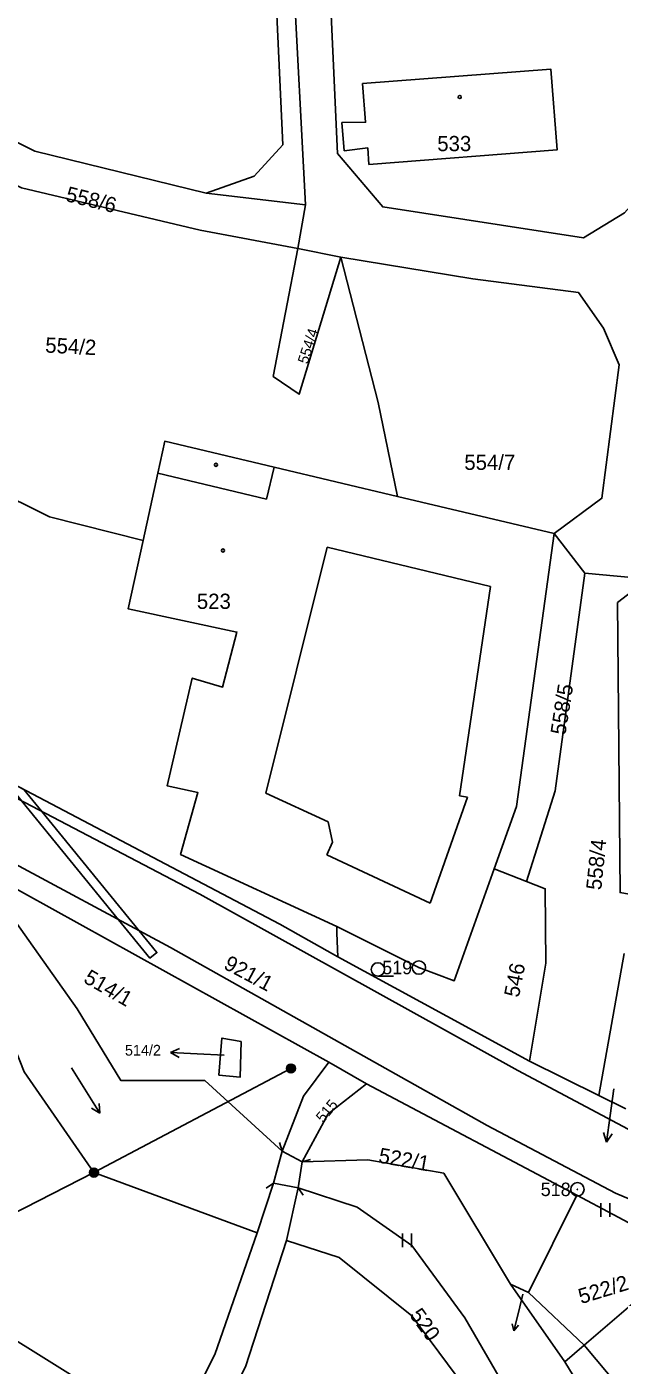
# Model space of a CAD drawing. Extents: x -504988 to -494607, y -1123820 to -1114018.
# Drawn here: x -499647.4 to -499581.2, y -1121441.4 to -1121291.8 of the extents above; entities that cross this region are included whole.
import ezdxf

# ---------------------------------------------------------------- set-up
doc = ezdxf.new("R2010")
doc.units = 0
for name, color, linetype in [('Hranice parcel', 7, 'Continuous'), ('Parcelní čísla', 7, 'Continuous'), ('Pop  PČ popisy', 7, 'Continuous'), ('Poz předměty', 7, 'Continuous'), ('Vnitřní kresba', 7, 'Continuous'), ('Věcná břemena k části', 7, 'Continuous'), ('Značky bodu BP', 7, 'Continuous'), ('Značky budov', 7, 'Continuous'), ('Značky kultur', 7, 'Continuous')]:
    doc.layers.add(name, color=color, linetype=linetype)

msp = doc.modelspace()

# ---------------------------------------------------------------- linework, layer by layer
at = {"layer": 'Hranice parcel'}
for p, q in [((-499616.25, -1121311.73), (-499627.36, -1121310.43)), ((-499616.25, -1121311.73), (-499617.13, -1121316.62)), ((-499612.3, -1121317.56), (-499617.13, -1121316.62)), ((-499588.49, -1121348.46), (-499606, -1121344.31)), ((-499588.49, -1121348.46), (-499585.06, -1121352.87)), ((-499585.06, -1121352.87), (-499577.48, -1121353.58)), ((-499613.66, -1121407.52), (-499653.04, -1121385.68)), ((-499591.57, -1121387.34), (-499595.18, -1121385.92)), ((-499580.69, -1121395.38), (-499583.51, -1121411.27)), ((-499612.64, -1121395.76), (-499591.26, -1121407.43)), ((-499609.44, -1121409.95), (-499613.66, -1121407.52)), ((-499591.26, -1121407.43), (-499583.51, -1121411.27)), ((-499585.97, -1121422.41), (-499609.44, -1121409.95)), ((-499583.51, -1121411.27), (-499580.51, -1121412.75)), ((-499618.88, -1121417.49), (-499616.65, -1121418.69)), ((-499619.82, -1121421.06), (-499621.67, -1121426.59)), ((-499617.08, -1121421.58), (-499619.82, -1121421.06)), ((-499618.39, -1121427.47), (-499617.08, -1121421.58)), ((-499591.37, -1121433.28), (-499585.97, -1121422.41)), ((-499573.41, -1121429.07), (-499585.97, -1121422.41)), ((-499585.14, -1121439.17), (-499573.41, -1121429.07)), ((-499587.31, -1121441.04), (-499593.38, -1121432.33)), ((-499593.38, -1121432.33), (-499591.37, -1121433.28)), ((-499591.37, -1121433.28), (-499585.14, -1121439.17)), ((-499587.31, -1121441.04), (-499585.14, -1121439.17)), ((-499585.14, -1121439.17), (-499581.32, -1121443.76))]:
    msp.add_line(p, q, dxfattribs=at)
for points in [[(-499618.28, -1121230.05), (-499616.51, -1121239.55), (-499615.21, -1121250.4), (-499612.69, -1121306), (-499607.63, -1121311.95), (-499585.22, -1121315.4), (-499580.65, -1121312.61), (-499576.84, -1121308.33), (-499567.62, -1121233.51)], [(-499627.36, -1121310.43), (-499621.98, -1121308.54), (-499618.81, -1121305.01), (-499621.32, -1121250.12), (-499622.64, -1121239.66), (-499624.55, -1121233.22)], [(-499624.55, -1121233.22), (-499620.4, -1121233.46), (-499616.25, -1121311.73)], [(-499612.2, -1121302.51), (-499611.94, -1121305.68), (-499609.32, -1121305.36), (-499609.18, -1121307.21), (-499588.18, -1121305.59), (-499588.88, -1121296.56), (-499609.88, -1121298.18), (-499609.55, -1121302.49), (-499612.2, -1121302.51)], [(-499627.36, -1121310.43), (-499646.5, -1121305.74), (-499658.64, -1121299.61)], [(-499617.13, -1121316.62), (-499628.01, -1121314.56), (-499647.96, -1121309.84), (-499657.71, -1121304.78)], [(-499612.3, -1121317.56), (-499616.97, -1121332.9), (-499619.86, -1121330.9), (-499617.13, -1121316.62)], [(-499606, -1121344.31), (-499608.15, -1121333.82), (-499612.3, -1121317.56)], [(-499588.49, -1121348.46), (-499583.17, -1121344.51), (-499581.24, -1121329.6), (-499582.99, -1121325.51), (-499585.77, -1121321.54), (-499597.59, -1121320.01), (-499612.3, -1121317.56)], [(-499634.39, -1121349.22), (-499644.84, -1121346.59), (-499664.88, -1121336.65)], [(-499606, -1121344.31), (-499619.76, -1121341.05), (-499631.97, -1121338.15), (-499632.75, -1121341.73), (-499634.39, -1121349.22)], [(-499595.18, -1121385.92), (-499592.69, -1121378.96), (-499588.49, -1121348.46)], [(-499634.39, -1121349.22), (-499636.07, -1121356.87), (-499623.91, -1121359.47), (-499625.52, -1121365.62), (-499628.9, -1121364.61), (-499631.7, -1121376.67), (-499628.27, -1121377.41), (-499630.2, -1121384.31), (-499612.78, -1121392.37)], [(-499585.06, -1121352.87), (-499588.39, -1121377.21), (-499591.57, -1121387.34)], [(-499577.48, -1121353.58), (-499578.56, -1121353.96), (-499581.44, -1121356.18), (-499581.13, -1121388.59), (-499579.11, -1121388.94)], [(-499677.04, -1121360.24), (-499656.58, -1121370.86), (-499648.9, -1121376.44), (-499619.14, -1121392.12), (-499612.64, -1121395.76)], [(-499618.88, -1121417.49), (-499627.49, -1121409.6), (-499636.89, -1121409.57), (-499641.74, -1121401.58), (-499653.04, -1121385.68)], [(-499612.78, -1121392.37), (-499603.6, -1121396.96), (-499599.66, -1121398.44), (-499595.18, -1121385.92)], [(-499591.26, -1121407.43), (-499589.42, -1121396.47), (-499589.5, -1121388.16), (-499591.57, -1121387.34)], [(-499612.78, -1121392.37), (-499612.76, -1121393.13), (-499612.64, -1121395.76)], [(-499621.67, -1121426.59), (-499639.89, -1121419.87), (-499647.68, -1121408.61), (-499653.82, -1121393.13)], [(-499623.44, -1121405.21), (-499623.55, -1121409.21), (-499625.93, -1121408.97), (-499625.59, -1121404.84), (-499623.44, -1121405.21)], [(-499613.66, -1121407.52), (-499616.5, -1121411.35), (-499618.88, -1121417.49)], [(-499616.65, -1121418.69), (-499613.74, -1121413.31), (-499609.44, -1121409.95)], [(-499593.38, -1121432.33), (-499600.82, -1121419.92), (-499609.32, -1121418.45), (-499616.65, -1121418.69)], [(-499587.43, -1121453.69), (-499592.51, -1121446.38), (-499598.47, -1121436.12), (-499604.38, -1121428.04), (-499610.5, -1121423.75), (-499617.08, -1121421.58)], [(-499621.67, -1121426.59), (-499626.39, -1121440.19), (-499633.02, -1121453.36), (-499640.22, -1121462.57), (-499647.06, -1121464.82)], [(-499644.94, -1121468.38), (-499638.33, -1121465.71), (-499630.08, -1121455.35), (-499622.97, -1121441.57), (-499618.39, -1121427.47)], [(-499582.78, -1121463.92), (-499584.36, -1121463.95), (-499589.31, -1121456.19), (-499604.38, -1121435.88), (-499612.49, -1121429.36), (-499618.39, -1121427.47)], [(-499583.47, -1121447.26), (-499584.51, -1121445.59), (-499587.31, -1121441.04)]]:
    msp.add_lwpolyline(points, dxfattribs=at)
at = {"layer": 'Pop  PČ popisy'}
for p, q in [((-499631.35, -1121406.45), (-499630.32, -1121406.01)), ((-499628.35, -1121406.61), (-499631.35, -1121406.45)), ((-499631.35, -1121406.45), (-499630.37, -1121407.01)), ((-499625.36, -1121406.75), (-499628.35, -1121406.61)), ((-499581.83, -1121410.52), (-499582.23, -1121413.49)), ((-499582.23, -1121413.49), (-499582.65, -1121416.46)), ((-499582.65, -1121416.46), (-499583, -1121415.4)), ((-499582.65, -1121416.46), (-499582.01, -1121415.54)), ((-499591.98, -1121433.47), (-499592.49, -1121435.5)), ((-499592.49, -1121435.5), (-499593, -1121437.54)), ((-499593, -1121437.54), (-499593.17, -1121436.77)), ((-499593, -1121437.54), (-499592.49, -1121436.94))]:
    msp.add_line(p, q, dxfattribs=at)
at = {"layer": 'Poz předměty'}
for p, q in [((-499639.89, -1121419.87), (-499617.89, -1121408.24)), ((-499661.23, -1121430.76), (-499639.89, -1121419.87)), ((-499661.23, -1121430.76), (-499620.22, -1121456.31))]:
    msp.add_line(p, q, dxfattribs=at)
for centre, radius in [((-499617.89, -1121408.24), 0.5), ((-499617.89, -1121408.24), 0.4), ((-499617.89, -1121408.24), 0.3), ((-499617.89, -1121408.24), 0.2), ((-499617.89, -1121408.24), 0.1), ((-499639.89, -1121419.87), 0.5), ((-499639.89, -1121419.87), 0.4), ((-499639.89, -1121419.87), 0.3), ((-499639.89, -1121419.87), 0.2), ((-499639.89, -1121419.87), 0.1)]:
    msp.add_circle(centre, radius, dxfattribs=at)
at = {"layer": 'Vnitřní kresba'}
for p, q in [((-499619.76, -1121341.05), (-499620.6, -1121344.61)), ((-499620.6, -1121344.61), (-499632.75, -1121341.73)), ((-499620.68, -1121377.49), (-499613.83, -1121349.98)), ((-499613.83, -1121349.98), (-499595.59, -1121354.37)), ((-499595.59, -1121354.37), (-499599.07, -1121377.77)), ((-499653.79, -1121375.29), (-499628.06, -1121388.77)), ((-499613.74, -1121380.67), (-499620.68, -1121377.49)), ((-499598.16, -1121377.91), (-499602.33, -1121389.77)), ((-499599.07, -1121377.77), (-499598.16, -1121377.91)), ((-499631.34, -1121394.73), (-499656.34, -1121381.3)), ((-499613.24, -1121382.94), (-499613.74, -1121380.67)), ((-499613.89, -1121384.35), (-499613.24, -1121382.94)), ((-499602.33, -1121389.77), (-499613.89, -1121384.35)), ((-499628.06, -1121388.77), (-499592.57, -1121408.46)), ((-499595.96, -1121414.63), (-499631.34, -1121394.73)), ((-499592.57, -1121408.46), (-499578.47, -1121415.94)), ((-499581.65, -1121422.16), (-499595.96, -1121414.63)), ((-499619.82, -1121421.06), (-499618.88, -1121417.49)), ((-499619.17, -1121416.53), (-499618.88, -1121417.49)), ((-499617.08, -1121421.58), (-499616.65, -1121418.69)), ((-499615.69, -1121418.4), (-499616.65, -1121418.69)), ((-499620.65, -1121421.62), (-499619.82, -1121421.06)), ((-499616.52, -1121422.41), (-499617.08, -1121421.58)), ((-499565.82, -1121428.86), (-499581.65, -1121422.16))]:
    msp.add_line(p, q, dxfattribs=at)
at = {"layer": 'Věcná břemena k části'}
msp.add_lwpolyline([(-499650.39, -1121375.36), (-499647.95, -1121378.35), (-499637.13, -1121391.62), (-499633.63, -1121395.91), (-499632.86, -1121395.28), (-499634.84, -1121392.85), (-499645.7, -1121379.53), (-499647.7, -1121377.07), (-499648.9, -1121376.44)], close=True, dxfattribs=at)
at = {"layer": 'Značky bodu BP'}
for centre, radius in [((-499603.6, -1121396.96), 0.75), ((-499603.6, -1121396.96), 0.03), ((-499585.9, -1121421.75), 0.75), ((-499585.9, -1121421.75), 0.03)]:
    msp.add_circle(centre, radius, dxfattribs=at)
at = {"layer": 'Značky budov'}
for centre in [(-499599.04, -1121299.68), (-499626.26, -1121340.78), (-499625.48, -1121350.35)]:
    msp.add_circle(centre, 0.175, dxfattribs=at)
at = {"layer": 'Značky kultur'}
for p, q in [((-499608.18, -1121397.92), (-499606.43, -1121397.92)), ((-499642.4, -1121408.17), (-499639.22, -1121413.25)), ((-499639.22, -1121413.25), (-499640.16, -1121412.69)), ((-499639.22, -1121413.25), (-499639.31, -1121412.16)), ((-499583.29, -1121424.8), (-499583.29, -1121423.3)), ((-499582.29, -1121424.8), (-499582.29, -1121423.3)), ((-499605.43, -1121428.19), (-499605.43, -1121426.69)), ((-499604.43, -1121428.19), (-499604.43, -1121426.69))]:
    msp.add_line(p, q, dxfattribs=at)
msp.add_circle((-499608.18, -1121397.17), 0.75, dxfattribs=at)

# ---------------------------------------------------------------- texts
at = {"layer": 'Parcelní čísla'}
for s, height, p in [('533', 1.7, (-499601.55, -1121305.73)), ('554/7', 1.7, (-499598.53, -1121341.35)), ('523', 1.7, (-499628.39, -1121356.88)), ('514/2', 1.2, (-499636.42, -1121406.8))]:
    msp.add_text(s, height=height, dxfattribs=at).set_placement(p)
for s, height, rotation, p in [('558/6', 1.7, 346, (-499643.14, -1121311.28)), ('554/2', 1.7, 357, (-499645.35, -1121328.23)), ('554/4', 1.2, 72, (-499616.03, -1121329.6)), ('558/5', 1.7, 81, (-499587.25, -1121371.04)), ('558/4', 1.7, 84, (-499583.25, -1121388.36)), ('921/1', 1.7, 332, (-499625.51, -1121397.02)), ('546', 1.7, 79, (-499592.44, -1121400.37)), ('514/1', 1.7, 330, (-499641.16, -1121398.55)), ('515', 1.2, 50, (-499614.29, -1121414.38)), ('522/1', 1.7, 350, (-499608.19, -1121418.75)), ('522/2', 1.7, 17, (-499585.49, -1121434.58)), ('520', 1.7, 306, (-499604.72, -1121435.81))]:
    msp.add_text(s, height=height, rotation=rotation, dxfattribs=at).set_placement(p)
at = {"layer": 'Značky bodu BP'}
for s, p in [('519', (-499607.7, -1121397.71)), ('518', (-499590, -1121422.5))]:
    msp.add_text(s, height=1.5, dxfattribs=at).set_placement(p)

doc.saveas('drawing.dxf')
